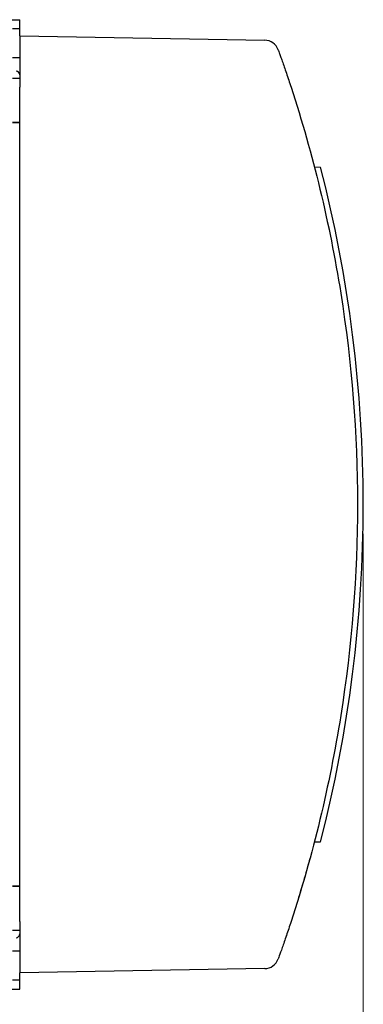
# Model space of a CAD drawing. Header units: millimetres. Extents: x 399 to 6233, y -1870 to 1602.
# Tile 550 of 656: x 6087 to 6099, y -120 to -86. Entities that reach past the tile are written whole.
import ezdxf

# ---------------------------------------------------------------- set-up
doc = ezdxf.new("R2010")
doc.units = ezdxf.units.MM
for name, color, linetype, lineweight in [('AM_5', 3, 'Continuous', 25), ('可見 (ISO)', 7, 'Continuous', 25), ('窄部可見 (ISO)', 7, 'Continuous', 35)]:
    doc.layers.add(name, color=color, linetype=linetype, lineweight=lineweight)
doc.styles.add('尺寸標註', font='romans.shx', dxfattribs={"bigfont": 'CHINESET.SHX'})
doc.dimstyles.new('CNS1$0', dxfattribs={"dimtxt": 2.5, "dimasz": 2.5, "dimexe": 1, "dimexo": 1, "dimgap": 1.5, "dimtad": 1, "dimtoh": 1, "dimdec": 1, "dimdsep": 46, "dimtxsty": '尺寸標註', "dimcen": 0, "dimclrd": 2, "dimclre": 2, "dimclrt": 1, "dimadec": 0, "dimazin": 2, "dimtp": 0.1, "dimtm": 0.1, "dimtfac": 0.71, "dimtdec": 1, "dimtmove": 0, "dimatfit": 0, "dimfxl": 0, "dimlwd": 13, "dimlwe": 13, "dimarcsym": 0})

# ---------------------------------------------------------------- blocks, each defined once
blk = doc.blocks.new('*D332')
at = {"layer": 'AM_5', "color": 2, "lineweight": 13}
for p, q in [((6099.13, -103.796), (6099.13, -138.156)), ((5938.43, -120.028), (5938.43, -138.156)), ((6096.63, -137.156), (5940.93, -137.156))]:
    blk.add_line(p, q, dxfattribs=at)
at = {"layer": 'AM_5', "color": 2, "lineweight": -2}
for points in [[(5940.93, -136.739), (5940.93, -137.573), (5938.43, -137.156)], [(6096.63, -136.739), (6096.63, -137.573), (6099.13, -137.156)]]:
    blk.add_solid(points, dxfattribs=at)
at = {"layer": 'Defpoints', "color": 0, "lineweight": -2}
for p in [(6099.13, -102.796), (5938.43, -119.028), (5938.43, -137.156)]:
    blk.add_point(p, dxfattribs=at)
at = {"layer": 'AM_5', "color": 1, "insert": (6018.78, -134.406), "char_height": 2.5, "attachment_point": 5, "style": '尺寸標註'}
blk.add_mtext('160.7', dxfattribs=at)

msp = doc.modelspace()

# ---------------------------------------------------------------- linework, layer by layer
at = {"layer": '可見 (ISO)'}
for p, q in [((5974.43, -86.296), (6087.43, -86.296)), ((6087.43, -86.596), (6087.43, -86.296)), ((6087.18, -86.596), (6087.43, -86.596)), ((6087.43, -86.846), (6087.43, -86.596)), ((6087.43, -86.846), (6095.772, -86.992)), ((6087.43, -86.846), (6087.43, -88.596)), ((6087.43, -87.596), (6087.18, -87.596)), ((6087.405, -88.096), (6087.43, -88.096)), ((6087.43, -88.296), (6087.18, -88.296)), ((6087.43, -116.996), (6087.43, -88.596)), ((6097.464, -91.309), (6097.672, -91.313)), ((6097.464, -114.283), (6097.672, -114.279)), ((6087.18, -117.296), (6087.43, -117.296)), ((6087.43, -116.996), (6087.43, -118.746)), ((6087.43, -117.496), (6087.405, -117.496)), ((6087.18, -117.996), (6087.43, -117.996)), ((6095.772, -118.6), (6087.43, -118.746)), ((6087.43, -118.996), (6087.43, -118.746)), ((5974.43, -119.296), (6087.43, -119.296)), ((6087.43, -118.996), (6087.18, -118.996)), ((6087.43, -119.296), (6087.43, -118.996))]:
    msp.add_line(p, q, dxfattribs=at)
for centre, radius, start, end in [((6095.763, -87.492), 0.5, 19.7685, 89), ((6087.305, -88.171), 0.125, 0, 90), ((6053.18, -102.796), 45.95, 345.5282, 14.4718), ((6087.305, -117.421), 0.125, 270, 0), ((6095.763, -118.1), 0.5, 271, 340.2315)]:
    msp.add_arc(centre, radius, start, end, dxfattribs=at)
for points, knots in [([(6096.233, -87.322), (6096.233, -87.322), (6096.246, -87.358), (6096.27, -87.425), (6096.282, -87.458), (6096.297, -87.5), (6096.314, -87.547), (6096.33, -87.595), (6096.349, -87.649), (6096.37, -87.708), (6096.391, -87.768), (6096.414, -87.834), (6096.437, -87.902), (6096.461, -87.971), (6096.486, -88.043), (6096.511, -88.119), (6096.563, -88.271), (6096.616, -88.43), (6096.669, -88.594)], [0, 0, 0, 0, 0.000509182, 0.000509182, 0.000509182, 0.00076434, 0.00076434, 0.00076434, 0.001020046, 0.001020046, 0.001020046, 0.001276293, 0.001276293, 0.001276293, 0.001532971, 0.001532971, 0.001532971, 0.002047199, 0.002047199, 0.002047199, 0.002047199]), ([(6096.669, -88.594), (6097.416, -90.882), (6097.983, -93.229), (6098.361, -95.605), (6098.739, -97.982), (6098.93, -100.389), (6098.93, -102.796), (6098.93, -105.203), (6098.739, -107.61), (6098.361, -109.987), (6097.983, -112.363), (6097.416, -114.71), (6096.669, -116.998)], [2.8259433, 2.8259433, 2.8259433, 2.8259433, 2.983768, 2.983768, 2.983768, 3.1415927, 3.1415927, 3.1415927, 3.2994173, 3.2994173, 3.2994173, 3.457242, 3.457242, 3.457242, 3.457242]), ([(6097.961, -112.162), (6097.961, -112.162), (6097.961, -112.162), (6097.961, -112.162), (6097.961, -112.162), (6097.961, -112.162), (6097.96, -112.163), (6097.96, -112.163)], [0.028788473, 0.028788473, 0.028788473, 0.028788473, 0.028902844, 0.028902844, 0.032883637, 0.032883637, 0.03546567, 0.03546567, 0.03546567, 0.03546567]), ([(6096.669, -116.998), (6096.616, -117.161), (6096.563, -117.322), (6096.461, -117.622), (6096.412, -117.763), (6096.329, -118.001), (6096.294, -118.099), (6096.258, -118.2), (6096.249, -118.226), (6096.237, -118.261), (6096.233, -118.27), (6096.233, -118.27)], [0, 0, 0, 0, 0.000507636, 0.000507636, 0.001015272, 0.001015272, 0.001522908, 0.001522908, 0.001776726, 0.001776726, 0.002030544, 0.002030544, 0.002030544, 0.002030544]), ([(6096.53, -117.419), (6096.525, -117.432), (6096.521, -117.445), (6096.506, -117.488), (6096.5, -117.508), (6096.499, -117.509), (6096.499, -117.509), (6096.499, -117.509)], [0, 0, 0, 0, 0.01604418, 0.01604418, 0.06437164, 0.06437164, 0.06518772, 0.06518772, 0.06518772, 0.06518772])]:
    msp.add_open_spline(points, degree=3, knots=knots, dxfattribs=at)
for points in [[(6097.95, -93.378), (6097.953, -93.395), (6097.961, -93.431), (6097.961, -93.43)], [(6097.318, -114.83), (6097.244, -115.102), (6097.167, -115.376), (6097.091, -115.635)], [(6097.143, -115.456), (6097.06, -115.745), (6096.976, -116.026), (6096.898, -116.277)], [(6096.548, -117.363), (6096.535, -117.402), (6096.525, -117.434), (6096.517, -117.458)]]:
    msp.add_open_spline(points, degree=3, dxfattribs=at)
at = {"layer": '窄部可見 (ISO)'}
for p, q in [((6087.18, -89.796), (6087.43, -89.796)), ((6087.43, -115.796), (6087.18, -115.796))]:
    msp.add_line(p, q, dxfattribs=at)

# ---------------------------------------------------------------- dimensions: what is measured, and where the dimension line sits
at = {"layer": 'AM_5'}
dim = msp.add_linear_dim(base=(5938.43, -137.156), p1=(6099.13, -102.796), p2=(5938.43, -119.028), dimstyle='CNS1$0', override={"dimfxl": 4, "dimarcsym": 1}, dxfattribs=at)
dim.commit()
dim.dimension.update_dxf_attribs({"geometry": '*D332', "text_midpoint": (6018.78, -134.406)})

doc.saveas('drawing.dxf')
